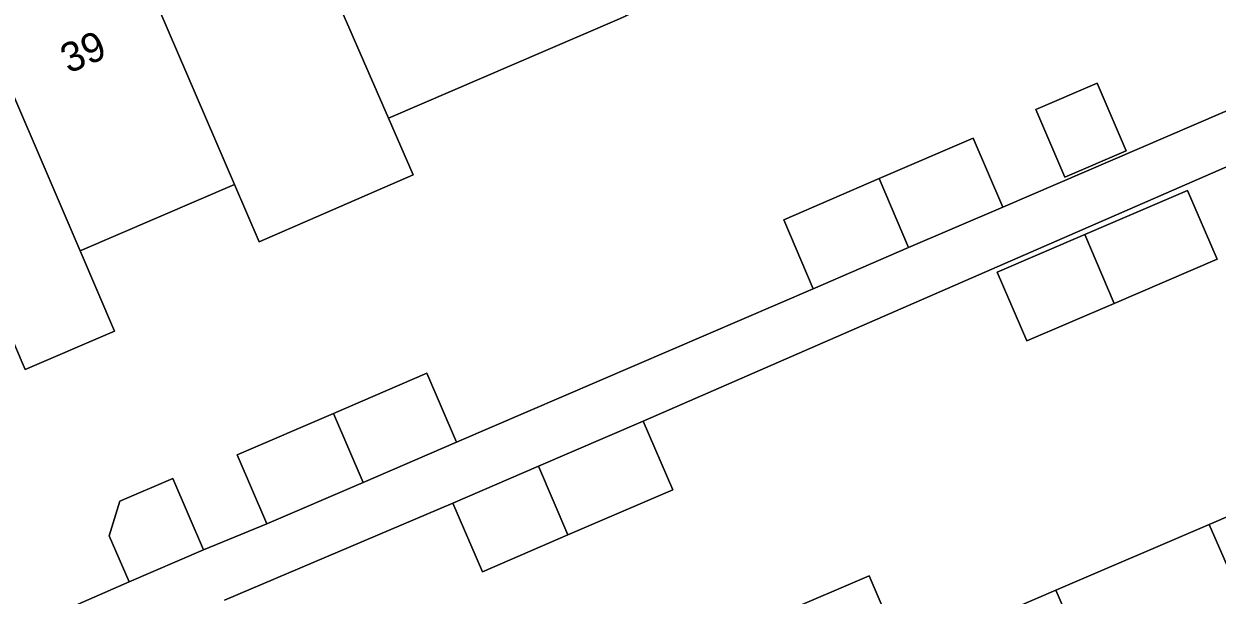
# Model space of a CAD drawing. Extents: x 159352 to 160617, y 385888 to 387323.
# Drawn here: x 159645.12 to 159685.66, y 386204.55 to 386223.95 of the extents above; entities that cross this region are included whole.
import ezdxf

# ---------------------------------------------------------------- set-up
doc = ezdxf.new("R2010")
doc.units = 0
for name, color, linetype in [('IMGEO_Erf', 7, 'Continuous'), ('IMGEO_Pand', 7, 'Continuous'), ('IMGEO_Pand_nummerreeks', 7, 'Continuous'), ('IMGEO_Voetpad_open', 7, 'Continuous')]:
    doc.layers.add(name, color=color, linetype=linetype)

msp = doc.modelspace()

# ---------------------------------------------------------------- linework, layer by layer
at = {"layer": 'IMGEO_Erf'}
for points in [[(159683.254, 386233.571), (159680.758, 386232.498), (159681.394, 386231.021), (159676.063, 386228.728), (159670.832, 386226.478), (159665.585, 386224.221), (159665.356, 386224.123), (159662.851, 386223.045), (159657.504, 386220.745), (159658.339, 386218.828), (159653.113, 386216.552), (159652.268, 386218.493), (159647.026, 386216.238), (159648.196, 386213.512), (159645.16, 386212.206), (159643.991, 386214.922), (159638.977, 386212.765), (159633.736, 386210.511), (159628.483, 386208.251), (159629.661, 386205.541), (159626.626, 386204.235)], [(159641.285, 386201.762), (159648.691, 386204.993), (159648.016, 386206.562), (159648.373, 386207.738), (159650.176, 386208.514), (159651.223, 386206.082), (159653.375, 386206.972), (159652.368, 386209.313), (159655.633, 386210.718), (159658.81, 386212.085), (159659.817, 386209.744), (159671.939, 386214.957), (159670.932, 386217.298), (159674.18, 386218.696), (159677.374, 386220.07), (159678.381, 386217.729), (159690.481, 386222.933)], [(159694.707, 386222.904), (159666.157, 386210.459), (159667.162, 386208.125), (159663.604, 386206.594), (159660.696, 386205.343), (159659.692, 386207.676), (159651.93, 386204.377)], [(159670.928, 386203.953), (159673.835, 386205.201), (159675, 386202.487), (159680.181, 386204.712), (159685.389, 386206.948), (159690.441, 386209.118)]]:
    msp.add_lwpolyline(points, dxfattribs=at)
for points in [[(159682.574, 386219.638), (159680.489, 386218.741), (159679.499, 386221.041), (159681.584, 386221.938)], [(159678.188, 386215.513), (159681.161, 386216.793), (159684.653, 386218.296), (159685.658, 386215.962), (159682.165, 386214.459), (159679.192, 386213.18)]]:
    msp.add_lwpolyline(points, close=True, dxfattribs=at)
at = {"layer": 'IMGEO_Pand'}
for points in [[(159662.057, 386232.512), (159659.522, 386230.915), (159659.344, 386231.335), (159657.724, 386230.328), (159657.243, 386231.104), (159653.912, 386228.993), (159657.504, 386220.745), (159662.851, 386223.045), (159665.356, 386224.123), (159665.585, 386224.221)], [(159653.912, 386228.993), (159652.455, 386228.07), (159652.01, 386228.859), (159648.718, 386226.757), (159652.268, 386218.493), (159653.113, 386216.552), (159658.339, 386218.828), (159657.504, 386220.745)], [(159648.718, 386226.757), (159647.253, 386225.822), (159646.775, 386226.583), (159643.477, 386224.504), (159647.026, 386216.238), (159652.268, 386218.493)], [(159643.477, 386224.504), (159640.967, 386222.922), (159640.786, 386223.381), (159639.151, 386222.344), (159638.668, 386223.087), (159635.36, 386220.992), (159638.977, 386212.765), (159643.991, 386214.922), (159645.16, 386212.206), (159648.196, 386213.512), (159647.026, 386216.238)], [(159682.574, 386219.638), (159681.584, 386221.938), (159679.499, 386221.041), (159680.489, 386218.741)], [(159675.178, 386216.351), (159678.381, 386217.729), (159677.374, 386220.07), (159674.18, 386218.696)], [(159670.932, 386217.298), (159671.939, 386214.957), (159675.178, 386216.351), (159674.18, 386218.696)], [(159685.658, 386215.962), (159684.653, 386218.296), (159681.161, 386216.793), (159682.165, 386214.459)], [(159681.161, 386216.793), (159678.188, 386215.513), (159679.192, 386213.18), (159682.165, 386214.459)], [(159689.273, 386212.418), (159689.063, 386212.328), (159690.441, 386209.118), (159685.389, 386206.948), (159688.96, 386198.778), (159690.401, 386199.693), (159690.886, 386198.951), (159694.157, 386201.003)], [(159659.817, 386209.744), (159658.81, 386212.085), (159655.633, 386210.718), (159656.64, 386208.377)], [(159655.633, 386210.718), (159652.368, 386209.313), (159653.375, 386206.972), (159656.64, 386208.377)], [(159667.162, 386208.125), (159666.157, 386210.459), (159662.602, 386208.928), (159663.604, 386206.594)], [(159662.602, 386208.928), (159659.692, 386207.676), (159660.696, 386205.343), (159663.604, 386206.594)], [(159648.016, 386206.562), (159648.691, 386204.993), (159651.223, 386206.082), (159650.176, 386208.514), (159648.373, 386207.738)], [(159683.735, 386196.518), (159685.192, 386197.433), (159685.662, 386196.684), (159688.96, 386198.778), (159685.389, 386206.948), (159680.181, 386204.712)], [(159680.181, 386204.712), (159675, 386202.487), (159673.835, 386205.201), (159670.928, 386203.953), (159675.805, 386192.573), (159679.937, 386195.184), (159680.421, 386194.436), (159683.735, 386196.518)]]:
    msp.add_lwpolyline(points, close=True, dxfattribs=at)
at = {"layer": 'IMGEO_Voetpad_open'}
for points in [[(159690.481, 386222.933), (159678.381, 386217.729), (159675.178, 386216.351), (159671.939, 386214.957), (159659.817, 386209.744), (159656.64, 386208.377), (159653.375, 386206.972), (159651.223, 386206.082), (159648.691, 386204.993), (159641.285, 386201.762)], [(159651.93, 386204.377), (159659.692, 386207.676), (159662.602, 386208.928), (159666.157, 386210.459), (159694.707, 386222.904)]]:
    msp.add_lwpolyline(points, dxfattribs=at)

# ---------------------------------------------------------------- texts
at = {"layer": 'IMGEO_Pand_nummerreeks'}
msp.add_text('39', height=1, rotation=23.2449, dxfattribs=at).set_placement((159646.636, 386222.252))

doc.saveas('drawing.dxf')
